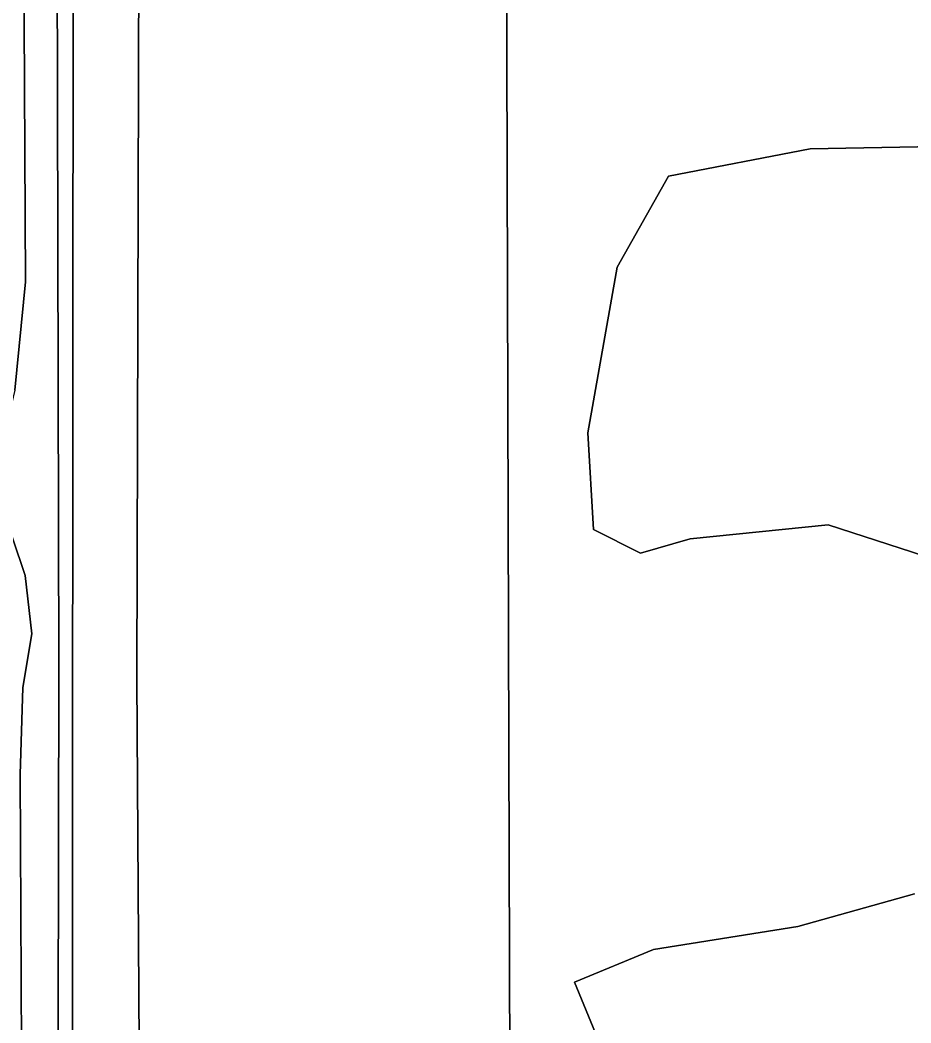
# Model space of a CAD drawing. Extents: x 160203 to 161530, y 379528 to 381797.
# Drawn here: x 161006.9 to 161068.4, y 380676.4 to 380745.7 of the extents above; entities that cross this region are included whole.
import ezdxf

# ---------------------------------------------------------------- set-up
doc = ezdxf.new("R2010")
doc.units = 0
for name, color, linetype in [('IMGEO_Gemengd_bos', 7, 'Continuous'), ('IMGEO_Grasland_agrarisch', 7, 'Continuous'), ('IMGEO_Groenvoorziening', 7, 'Continuous'), ('IMGEO_Loofbos', 7, 'Continuous'), ('IMGEO_Waterloop', 7, 'Continuous')]:
    doc.layers.add(name, color=color, linetype=linetype)

msp = doc.modelspace()

# ---------------------------------------------------------------- linework, layer by layer
at = {"layer": 'IMGEO_Gemengd_bos'}
msp.add_lwpolyline([(161003.452, 380600.701), (161009.357, 380600.463), (161009.358, 380600.795), (161009.55, 380701.014), (161009.427, 380750), (161009.381, 380788.705), (161000, 380788.781), (160998.583, 380788.791), (160994.77, 380788.817), (160994.322, 380787.754), (160990.678, 380779.107), (161002.579, 380763.966), (161005.629, 380757.747), (161007.13, 380750.108), (161007.243, 380727.584), (161006.52, 380720.109), (161005.416, 380715.558), (161005.481, 380712.438), (161007.235, 380707.303), (161007.69, 380703.273), (161007.073, 380699.584), (161006.878, 380693.571), (161007.142, 380641.41), (161005.769, 380611.817)], close=True, dxfattribs=at)
at = {"layer": 'IMGEO_Grasland_agrarisch'}
for points in [[(161100.981, 380737.516), (161061.414, 380736.78), (161051.646, 380734.898), (161048.086, 380728.617), (161046.079, 380717.155), (161046.467, 380710.485), (161049.704, 380708.866), (161053.135, 380709.837), (161062.652, 380710.809), (161070.113, 380708.396)], [(161068.612, 380685.335), (161060.568, 380683.069), (161050.598, 380681.482), (161045.16, 380679.216), (161049.284, 380669.175), (161049.673, 380656.029), (161042.794, 380645.14), (161046.533, 380632.786), (161050.676, 380632.786), (161051.233, 380634.775), (161052.835, 380645.12), (161053.601, 380646.173), (161059.483, 380649.429), (161063.885, 380650.132), (161069.138, 380649.244)]]:
    msp.add_lwpolyline(points, dxfattribs=at)
at = {"layer": 'IMGEO_Groenvoorziening'}
for points in [[(161040.749, 380651.381), (161040.615, 380695.383), (161040.469, 380743.335), (161040.469, 380754.921), (161028.321, 380754.934), (161028.319, 380756.308), (161028.272, 380788.705), (161009.381, 380788.705), (161009.427, 380750), (161009.55, 380701.014), (161009.358, 380600.795)], [(161015.549, 380602.532), (161011.077, 380601.081), (161010.427, 380601.108), (161010.545, 380750), (161010.561, 380759.839), (161010.709, 380761.361), (161010.954, 380761.77)], [(161014.877, 380761.091), (161015.106, 380759.29), (161015.078, 380750), (161014.928, 380700.174), (161015.549, 380602.532)], [(161006.52, 380720.109), (161007.243, 380727.584), (161007.13, 380750.108), (161005.629, 380757.747)], [(161007.142, 380641.41), (161006.878, 380693.571), (161007.073, 380699.584), (161007.69, 380703.273), (161007.235, 380707.303), (161005.481, 380712.438)]]:
    msp.add_lwpolyline(points, dxfattribs=at)
at = {"layer": 'IMGEO_Loofbos'}
for points in [[(161120.366, 380754.838), (161040.469, 380754.921), (161040.469, 380743.335), (161040.615, 380695.383), (161040.749, 380651.381), (161040.865, 380613.272), (161085.126, 380633.429)], [(161070.113, 380708.396), (161062.652, 380710.809), (161053.135, 380709.837), (161049.704, 380708.866), (161046.467, 380710.485), (161046.079, 380717.155), (161048.086, 380728.617), (161051.646, 380734.898), (161061.414, 380736.78), (161100.981, 380737.516)], [(161069.138, 380649.244), (161063.885, 380650.132), (161059.483, 380649.429), (161053.601, 380646.173), (161052.835, 380645.12), (161051.233, 380634.775), (161050.676, 380632.786), (161046.533, 380632.786), (161042.794, 380645.14), (161049.673, 380656.029), (161049.284, 380669.175), (161045.16, 380679.216), (161050.598, 380681.482), (161060.568, 380683.069), (161068.612, 380685.335)]]:
    msp.add_lwpolyline(points, dxfattribs=at)
at = {"layer": 'IMGEO_Waterloop'}
msp.add_lwpolyline([(161010.954, 380761.77), (161010.709, 380761.361), (161010.561, 380759.839), (161010.545, 380750), (161010.427, 380601.108), (161011.077, 380601.081), (161015.549, 380602.532), (161014.928, 380700.174), (161015.078, 380750), (161015.106, 380759.29), (161014.877, 380761.091)], dxfattribs=at)

doc.saveas('drawing.dxf')
